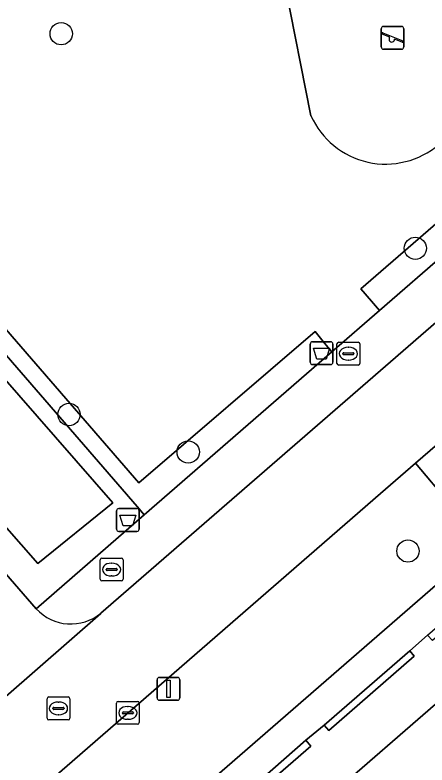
# Model space of a CAD drawing. Extents: x 155887 to 156869, y 383880 to 384678.
# Drawn here: x 156653.61 to 156671.64, y 384256.81 to 384289.59 of the extents above; entities that cross this region are included whole.
import ezdxf

# ---------------------------------------------------------------- set-up
doc = ezdxf.new("R2010")
doc.units = 0
for name, color, linetype in [('IMGEO_Afvalbak', 7, 'Continuous'), ('IMGEO_Boom', 7, 'Continuous'), ('IMGEO_Erf', 7, 'Continuous'), ('IMGEO_Groenvoorziening', 7, 'Continuous'), ('IMGEO_Haag', 7, 'Continuous'), ('IMGEO_Kolk', 7, 'Continuous'), ('IMGEO_Lichtmast', 7, 'Continuous'), ('IMGEO_Muur', 7, 'Continuous'), ('IMGEO_Pand', 7, 'Continuous'), ('IMGEO_Parkeervlak_open', 7, 'Continuous'), ('IMGEO_Rijbaan_lokaal_gesloten', 7, 'Continuous'), ('IMGEO_Rioolput', 7, 'Continuous'), ('IMGEO_Speelvoorziening', 7, 'Continuous'), ('IMGEO_Terreindeel_zand', 7, 'Continuous'), ('IMGEO_Voetpad_open', 7, 'Continuous')]:
    doc.layers.add(name, color=color, linetype=linetype)

msp = doc.modelspace()

# ---------------------------------------------------------------- linework, layer by layer
at = {"layer": 'IMGEO_Afvalbak'}
for p, q in [((156666.53, 384274.411), (156666.53, 384275.211)), ((156666.53, 384275.211), (156666.53, 384274.411)), ((156666.63, 384275.311), (156667.42, 384275.311)), ((156667.42, 384275.311), (156666.63, 384275.311)), ((156667.52, 384275.211), (156667.52, 384274.411)), ((156667.52, 384274.411), (156667.52, 384275.211)), ((156667.42, 384274.311), (156666.63, 384274.311)), ((156666.63, 384274.311), (156667.42, 384274.311)), ((156658.15, 384268.018), (156658.94, 384268.018)), ((156658.94, 384268.018), (156658.15, 384268.018)), ((156658.05, 384267.118), (156658.05, 384267.918)), ((156658.05, 384267.918), (156658.05, 384267.118)), ((156659.04, 384267.918), (156659.04, 384267.118)), ((156659.04, 384267.118), (156659.04, 384267.918)), ((156658.94, 384267.018), (156658.15, 384267.018)), ((156658.15, 384267.018), (156658.94, 384267.018))]:
    msp.add_line(p, q, dxfattribs=at)
for points in [[(156666.673, 384275.025), (156667.377, 384275.025), (156667.228, 384274.555), (156666.822, 384274.555), (156666.673, 384275.025)], [(156658.193, 384267.732), (156658.897, 384267.732), (156658.748, 384267.262), (156658.342, 384267.262), (156658.193, 384267.732)]]:
    msp.add_lwpolyline(points, dxfattribs=at)
for centre, start, end in [((156666.63, 384275.211), 90, 180), ((156666.63, 384275.211), 90, 180), ((156667.42, 384275.211), 0, 90), ((156667.42, 384275.211), 360, 90), ((156666.63, 384274.411), 180, 270), ((156666.63, 384274.411), 180, 270), ((156667.42, 384274.411), 270, 0), ((156667.42, 384274.411), 270, 0), ((156658.15, 384267.918), 90, 180), ((156658.15, 384267.918), 90, 180), ((156658.94, 384267.918), 0, 90), ((156658.94, 384267.918), 360, 90), ((156658.15, 384267.118), 180, 270), ((156658.15, 384267.118), 180, 270), ((156658.94, 384267.118), 270, 0), ((156658.94, 384267.118), 270, 0)]:
    msp.add_arc(centre, 0.1, start, end, dxfattribs=at)
at = {"layer": 'IMGEO_Boom'}
for centre in [(156655.63, 384288.773), (156671.127, 384279.394), (156655.973, 384272.131), (156661.187, 384270.492), (156670.803, 384266.163)]:
    msp.add_circle(centre, 0.489, dxfattribs=at)
at = {"layer": 'IMGEO_Erf'}
msp.add_lwpolyline([(156667.478, 384255.543), (156672.007, 384259.474), (156676.631, 384263.488), (156676.416, 384263.729), (156676.181, 384263.519), (156674.964, 384264.918), (156671.871, 384262.255), (156671.658, 384262.48), (156670.878, 384261.796), (156671.081, 384261.563), (156667.336, 384258.317), (156667.134, 384258.551), (156666.334, 384257.89), (156666.555, 384257.634), (156662.809, 384254.38)], dxfattribs=at)
at = {"layer": 'IMGEO_Groenvoorziening'}
for points in [[(156651.967, 384326.881), (156651.628, 384327.258), (156649.422, 384325.338), (156649.784, 384324.922), (156650.206, 384324.374), (156651.931, 384325.873), (156667.849, 384307.558), (156670.041, 384305.035), (156672.024, 384302.756), (156683.131, 384290.072), (156668.738, 384277.618), (156669.214, 384277.079), (156669.563, 384276.677), (156684.514, 384289.644), (156684.165, 384290.027), (156672.593, 384303.245), (156670.597, 384305.482)], [(156627.826, 384304.971), (156629.182, 384306.149), (156628.737, 384306.662), (156628.403, 384307.046), (156626.456, 384305.351), (156626.8, 384304.975), (156645.15, 384284.069), (156647.29, 384281.552), (156658.952, 384268.104), (156659.267, 384267.747), (156667.479, 384274.87), (156667.151, 384275.248), (156666.745, 384275.762), (156659.025, 384269.149), (156647.84, 384282.031), (156645.647, 384284.561), (156643.822, 384286.651)], [(156626.8, 384304.975), (156626.456, 384305.351), (156621.823, 384301.319), (156654.534, 384263.642), (156659.267, 384267.747), (156658.952, 384268.104), (156647.29, 384281.552), (156645.15, 384284.069)], [(156654.613, 384265.618), (156657.892, 384268.267), (156628.984, 384301.337), (156625.83, 384298.388)], [(156657.892, 384268.267), (156654.613, 384265.618), (156625.83, 384298.388), (156628.984, 384301.337)]]:
    msp.add_lwpolyline(points, close=True, dxfattribs=at)
for points in [[(156647.84, 384282.031), (156659.025, 384269.149), (156666.745, 384275.762), (156667.151, 384275.248), (156667.479, 384274.87), (156669.563, 384276.677), (156669.214, 384277.079), (156668.738, 384277.618), (156683.131, 384290.072), (156672.024, 384302.756), (156670.041, 384305.035), (156667.849, 384307.558), (156651.931, 384325.873)], [(156666.558, 384285.188), (156665.436, 384290.877)]]:
    msp.add_lwpolyline(points, dxfattribs=at)
msp.add_arc((156669.826, 384286.658), 3.584, 204.2158, 310.6508, dxfattribs=at)
at = {"layer": 'IMGEO_Haag'}
for points in [[(156651.967, 384326.881), (156651.628, 384327.258), (156649.422, 384325.338), (156649.784, 384324.922), (156650.206, 384324.374), (156651.931, 384325.873), (156667.849, 384307.558), (156670.041, 384305.035), (156672.024, 384302.756), (156683.131, 384290.072), (156668.738, 384277.618), (156669.214, 384277.079), (156669.563, 384276.677), (156684.514, 384289.644), (156684.165, 384290.027), (156672.593, 384303.245), (156670.597, 384305.482)], [(156627.826, 384304.971), (156629.182, 384306.149), (156628.737, 384306.662), (156628.403, 384307.046), (156626.456, 384305.351), (156626.8, 384304.975), (156645.15, 384284.069), (156647.29, 384281.552), (156658.952, 384268.104), (156659.267, 384267.747), (156667.479, 384274.87), (156667.151, 384275.248), (156666.745, 384275.762), (156659.025, 384269.149), (156647.84, 384282.031), (156645.647, 384284.561), (156643.822, 384286.651)]]:
    msp.add_lwpolyline(points, close=True, dxfattribs=at)
at = {"layer": 'IMGEO_Kolk'}
for p, q in [((156658.048, 384258.664), (156658.048, 384259.516)), ((156658.123, 384259.59), (156658.975, 384259.59)), ((156659.049, 384259.516), (156659.049, 384258.664)), ((156658.35, 384259.133), (156658.748, 384259.133)), ((156658.536, 384259.37), (156658.561, 384259.37)), ((156658.307, 384259.084), (156658.307, 384259.096)), ((156658.745, 384259.047), (156658.347, 384259.047)), ((156658.559, 384258.81), (156658.534, 384258.81)), ((156658.791, 384259.096), (156658.791, 384259.084)), ((156658.975, 384258.59), (156658.123, 384258.59))]:
    msp.add_line(p, q, dxfattribs=at)
for points in [[(156658.048, 384258.664), (156658.048, 384259.516)], [(156658.123, 384259.59), (156658.975, 384259.59)], [(156659.049, 384259.516), (156659.049, 384258.664)], [(156658.975, 384258.59), (156658.123, 384258.59)]]:
    msp.add_lwpolyline(points, dxfattribs=at)
for centre, radius, start, end in [((156658.125, 384259.514), 0.0765, 91.552, 178.448), ((156658.125, 384259.514), 0.0765, 91.552, 178.448), ((156658.973, 384259.514), 0.0765, 1.552, 88.448), ((156658.973, 384259.514), 0.0765, 1.552, 88.448), ((156658.347, 384259.093), 0.0403, 85.8775, 175.7526), ((156658.752, 384259.095), 0.0386, 1.7309, 96.639), ((156658.344, 384259.083), 0.0366, 178.938, 274.7102), ((156658.748, 384259.09), 0.043, 264.8664, 352.4533), ((156658.125, 384258.666), 0.0765, 181.552, 268.448), ((156658.125, 384258.666), 0.0765, 181.552, 268.448), ((156658.973, 384258.666), 0.0765, 271.552, 358.448), ((156658.973, 384258.666), 0.0765, 271.552, 358.448)]:
    msp.add_arc(centre, radius, start, end, dxfattribs=at)
for centre, major_axis, ratio, start_param, end_param in [((156658.535, 384259.09), (-0.387, 0.002), 0.722429, 4.712389, 7.853982), ((156658.56, 384259.09), (-0.39, 0.002), 0.717154, 1.570796, 4.712389)]:
    msp.add_ellipse(centre, major_axis=major_axis, ratio=ratio, start_param=start_param, end_param=end_param, dxfattribs=at)
at = {"layer": 'IMGEO_Lichtmast'}
for p, q in [((156659.828, 384259.74), (156659.828, 384260.54)), ((156659.828, 384260.54), (156659.828, 384259.74)), ((156659.928, 384260.64), (156660.718, 384260.64)), ((156660.718, 384260.64), (156659.928, 384260.64)), ((156660.818, 384260.54), (156660.818, 384259.74)), ((156660.818, 384259.74), (156660.818, 384260.54)), ((156660.718, 384259.64), (156659.928, 384259.64)), ((156659.928, 384259.64), (156660.718, 384259.64))]:
    msp.add_line(p, q, dxfattribs=at)
msp.add_lwpolyline([(156660.248, 384260.515), (156660.398, 384260.515), (156660.398, 384259.765), (156660.248, 384259.765), (156660.248, 384260.515)], dxfattribs=at)
for centre, start, end in [((156659.928, 384260.54), 90, 180), ((156659.928, 384260.54), 90, 180), ((156660.718, 384260.54), 0, 90), ((156660.718, 384260.54), 360, 90), ((156659.928, 384259.74), 180, 270), ((156659.928, 384259.74), 180, 270), ((156660.718, 384259.74), 270, 0), ((156660.718, 384259.74), 270, 0)]:
    msp.add_arc(centre, 0.1, start, end, dxfattribs=at)
at = {"layer": 'IMGEO_Muur'}
for points in [[(156667.134, 384258.551), (156667.336, 384258.317), (156671.081, 384261.563), (156670.878, 384261.796)], [(156662.601, 384254.619), (156662.809, 384254.38), (156666.555, 384257.634), (156666.334, 384257.89)]]:
    msp.add_lwpolyline(points, close=True, dxfattribs=at)
at = {"layer": 'IMGEO_Pand'}
msp.add_lwpolyline([(156672.007, 384259.474), (156667.478, 384255.543), (156672.288, 384250), (156673.255, 384248.886), (156675.205, 384246.638), (156679.727, 384250.579), (156677.776, 384252.827), (156676.201, 384254.642)], close=True, dxfattribs=at)
at = {"layer": 'IMGEO_Parkeervlak_open'}
msp.add_lwpolyline([(156671.132, 384269.999), (156669.602, 384268.675), (156648.072, 384250), (156635.98, 384239.512), (156634.461, 384238.187), (156636.003, 384236.436), (156637.519, 384234.714), (156655.122, 384250), (156674.104, 384266.484), (156672.61, 384268.251)], close=True, dxfattribs=at)
at = {"layer": 'IMGEO_Rijbaan_lokaal_gesloten'}
for points in [[(156694.427, 384295.502), (156688.813, 384290.7), (156688.781, 384290.696), (156657.372, 384263.445), (156657.364, 384263.432), (156651.812, 384258.6), (156651.804, 384258.6), (156641.953, 384250)], [(156648.072, 384250), (156669.602, 384268.675), (156671.132, 384269.999), (156673.475, 384272.027), (156674.975, 384273.325), (156691.805, 384287.952)]]:
    msp.add_lwpolyline(points, dxfattribs=at)
at = {"layer": 'IMGEO_Rioolput'}
for p, q in [((156667.697, 384274.362), (156667.697, 384275.214)), ((156667.772, 384275.288), (156668.624, 384275.288)), ((156668.698, 384275.214), (156668.698, 384274.362)), ((156668.185, 384275.068), (156668.21, 384275.068)), ((156667.956, 384274.782), (156667.956, 384274.794)), ((156668.394, 384274.745), (156667.996, 384274.745)), ((156667.999, 384274.831), (156668.397, 384274.831)), ((156668.44, 384274.794), (156668.44, 384274.782)), ((156668.624, 384274.288), (156667.772, 384274.288)), ((156668.208, 384274.508), (156668.183, 384274.508)), ((156657.338, 384264.928), (156657.338, 384265.78)), ((156657.413, 384265.854), (156658.265, 384265.854)), ((156658.339, 384265.78), (156658.339, 384264.928)), ((156657.597, 384265.348), (156657.597, 384265.36)), ((156657.64, 384265.397), (156658.038, 384265.397)), ((156657.826, 384265.634), (156657.851, 384265.634)), ((156658.081, 384265.36), (156658.081, 384265.348)), ((156658.035, 384265.311), (156657.637, 384265.311)), ((156657.849, 384265.074), (156657.824, 384265.074)), ((156658.265, 384264.854), (156657.413, 384264.854)), ((156655.086, 384259.784), (156655.938, 384259.784)), ((156655.011, 384258.858), (156655.011, 384259.71)), ((156655.499, 384259.564), (156655.524, 384259.564)), ((156656.012, 384259.71), (156656.012, 384258.858)), ((156655.27, 384259.278), (156655.27, 384259.29)), ((156655.708, 384259.241), (156655.31, 384259.241)), ((156655.313, 384259.327), (156655.711, 384259.327)), ((156655.754, 384259.29), (156655.754, 384259.278)), ((156655.522, 384259.004), (156655.497, 384259.004)), ((156655.938, 384258.784), (156655.086, 384258.784))]:
    msp.add_line(p, q, dxfattribs=at)
for points in [[(156667.697, 384274.362), (156667.697, 384275.214)], [(156667.772, 384275.288), (156668.624, 384275.288)], [(156668.698, 384275.214), (156668.698, 384274.362)], [(156668.624, 384274.288), (156667.772, 384274.288)], [(156657.338, 384264.928), (156657.338, 384265.78)], [(156657.413, 384265.854), (156658.265, 384265.854)], [(156658.339, 384265.78), (156658.339, 384264.928)], [(156658.265, 384264.854), (156657.413, 384264.854)], [(156655.086, 384259.784), (156655.938, 384259.784)], [(156655.011, 384258.858), (156655.011, 384259.71)], [(156656.012, 384259.71), (156656.012, 384258.858)], [(156655.938, 384258.784), (156655.086, 384258.784)]]:
    msp.add_lwpolyline(points, dxfattribs=at)
for centre, radius, start, end in [((156667.774, 384275.212), 0.0765, 91.552, 178.448), ((156667.774, 384275.212), 0.0765, 91.552, 178.448), ((156668.622, 384275.212), 0.0765, 1.552, 88.448), ((156668.622, 384275.212), 0.0765, 1.552, 88.448), ((156667.996, 384274.791), 0.0403, 85.8775, 175.7526), ((156667.993, 384274.781), 0.0366, 178.938, 274.7102), ((156668.397, 384274.788), 0.043, 264.8664, 352.4533), ((156668.401, 384274.793), 0.0386, 1.7309, 96.639), ((156667.774, 384274.364), 0.0765, 181.552, 268.448), ((156667.774, 384274.364), 0.0765, 181.552, 268.448), ((156668.622, 384274.364), 0.0765, 271.552, 358.448), ((156668.622, 384274.364), 0.0765, 271.552, 358.448), ((156657.415, 384265.778), 0.0765, 91.552, 178.448), ((156657.415, 384265.778), 0.0765, 91.552, 178.448), ((156658.263, 384265.778), 0.0765, 1.552, 88.448), ((156658.263, 384265.778), 0.0765, 1.552, 88.448), ((156657.637, 384265.357), 0.0403, 85.8775, 175.7526), ((156657.634, 384265.347), 0.0366, 178.938, 274.7102), ((156658.038, 384265.354), 0.043, 264.8664, 352.4533), ((156658.042, 384265.359), 0.0386, 1.7309, 96.639), ((156657.415, 384264.93), 0.0765, 181.552, 268.448), ((156657.415, 384264.93), 0.0765, 181.552, 268.448), ((156658.263, 384264.93), 0.0765, 271.552, 358.448), ((156658.263, 384264.93), 0.0765, 271.552, 358.448), ((156655.088, 384259.708), 0.0765, 91.552, 178.448), ((156655.088, 384259.708), 0.0765, 91.552, 178.448), ((156655.936, 384259.708), 0.0765, 1.552, 88.448), ((156655.936, 384259.708), 0.0765, 1.552, 88.448), ((156655.31, 384259.287), 0.0403, 85.8775, 175.7526), ((156655.307, 384259.277), 0.0366, 178.938, 274.7102), ((156655.711, 384259.284), 0.043, 264.8664, 352.4533), ((156655.715, 384259.289), 0.0386, 1.7309, 96.639), ((156655.088, 384258.86), 0.0765, 181.552, 268.448), ((156655.088, 384258.86), 0.0765, 181.552, 268.448), ((156655.936, 384258.86), 0.0765, 271.552, 358.448), ((156655.936, 384258.86), 0.0765, 271.552, 358.448)]:
    msp.add_arc(centre, radius, start, end, dxfattribs=at)
for centre, major_axis, ratio, start_param, end_param in [((156668.184, 384274.788), (-0.387, 0.002), 0.722429, 4.712389, 7.853982), ((156668.209, 384274.788), (-0.39, 0.002), 0.717154, 1.570796, 4.712389), ((156657.825, 384265.354), (-0.387, 0.002), 0.722429, 4.712389, 7.853982), ((156657.85, 384265.354), (-0.39, 0.002), 0.717154, 1.570796, 4.712389), ((156655.498, 384259.284), (-0.387, 0.002), 0.722429, 4.712389, 7.853982), ((156655.523, 384259.284), (-0.39, 0.002), 0.717154, 1.570796, 4.712389)]:
    msp.add_ellipse(centre, major_axis=major_axis, ratio=ratio, start_param=start_param, end_param=end_param, dxfattribs=at)
at = {"layer": 'IMGEO_Speelvoorziening'}
for p, q in [((156669.631, 384288.192), (156669.631, 384288.992)), ((156669.631, 384288.992), (156669.631, 384288.192)), ((156669.731, 384289.092), (156670.521, 384289.092)), ((156670.521, 384289.092), (156669.731, 384289.092)), ((156670.621, 384288.992), (156670.621, 384288.192)), ((156670.621, 384288.192), (156670.621, 384288.992)), ((156670.014, 384288.62), (156669.675, 384288.757)), ((156669.7, 384288.817), (156670.576, 384288.464)), ((156670.552, 384288.404), (156670.212, 384288.541)), ((156670.521, 384288.092), (156669.731, 384288.092)), ((156669.731, 384288.092), (156670.521, 384288.092))]:
    msp.add_line(p, q, dxfattribs=at)
for centre, radius, start, end in [((156669.731, 384288.992), 0.1, 90, 180), ((156669.731, 384288.992), 0.1, 90, 180), ((156670.521, 384288.992), 0.1, 0, 90), ((156670.521, 384288.992), 0.1, 360, 90), ((156669.688, 384288.787), 0.0327, 68.078, 248.078), ((156670.093, 384288.53), 0.12, 130.9928, 5.1632), ((156670.564, 384288.434), 0.0327, 248.078, 68.078), ((156669.731, 384288.192), 0.1, 180, 270), ((156669.731, 384288.192), 0.1, 180, 270), ((156670.521, 384288.192), 0.1, 270, 0), ((156670.521, 384288.192), 0.1, 270, 0)]:
    msp.add_arc(centre, radius, start, end, dxfattribs=at)
at = {"layer": 'IMGEO_Terreindeel_zand'}
msp.add_lwpolyline([(156665.436, 384290.877), (156666.558, 384285.188)], dxfattribs=at)
msp.add_arc((156669.826, 384286.658), 3.584, 204.2158, 310.6508, dxfattribs=at)
at = {"layer": 'IMGEO_Voetpad_open'}
for points in [[(156654.534, 384263.642), (156621.823, 384301.319)], [(156713.109, 384300.329), (156676.443, 384268.529), (156674.96, 384270.277), (156673.475, 384272.027), (156671.132, 384269.999), (156672.61, 384268.251), (156674.104, 384266.484), (156655.122, 384250), (156637.519, 384234.714), (156636.003, 384236.436), (156634.461, 384238.187), (156632.3, 384236.302), (156633.813, 384234.547), (156635.321, 384232.798), (156598.551, 384200.888), (156595.84, 384203.947)], [(156688.963, 384293.503), (156684.514, 384289.644), (156669.563, 384276.677), (156667.479, 384274.87), (156659.267, 384267.747), (156654.534, 384263.642)], [(156657.372, 384263.445), (156688.781, 384290.696)], [(156662.601, 384254.619), (156666.334, 384257.89), (156667.134, 384258.551), (156670.878, 384261.796), (156671.658, 384262.48), (156675.585, 384265.881), (156675.793, 384265.65), (156675.2, 384265.12), (156676.416, 384263.729), (156676.631, 384263.488), (156676.894, 384263.716), (156679.025, 384265.545), (156677.364, 384267.453), (156677.693, 384267.721), (156678.109, 384268.076), (156678.883, 384268.761), (156682.628, 384272.003), (156683.412, 384272.688), (156687.152, 384275.935), (156687.943, 384276.612), (156691.691, 384279.856)], [(156651.804, 384258.6), (156651.812, 384258.6), (156657.364, 384263.432), (156657.372, 384263.445)]]:
    msp.add_lwpolyline(points, dxfattribs=at)
msp.add_arc((156656.057, 384265.048), 2.073, 222.7126, 309.3457, dxfattribs=at)
msp.add_arc((156656.057, 384265.048), 2.073, 222.7126, 309.3457, dxfattribs=at)

doc.saveas('drawing.dxf')
